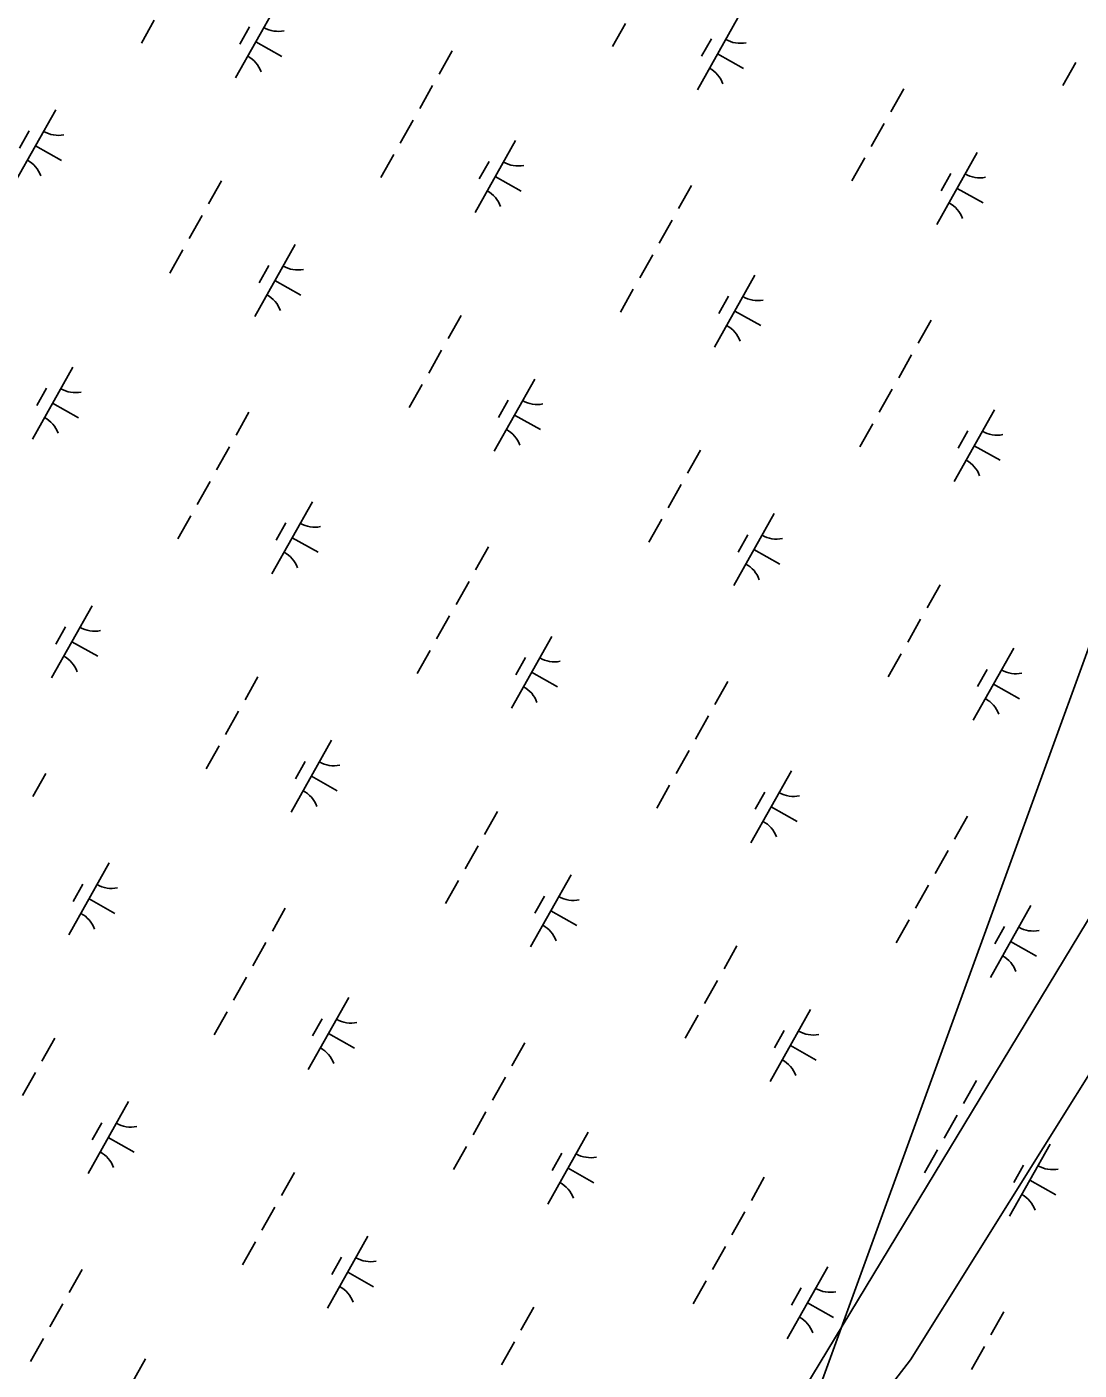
# Model space of a CAD drawing. Extents: x 3913936 to 3933962, y 195330 to 217741.
# Drawn here: x 3922950 to 3923587, y 203852 to 204666 of the extents above; entities that cross this region are included whole.
import ezdxf

# ---------------------------------------------------------------- set-up
doc = ezdxf.new("R2010")
doc.units = 0
for name, color, linetype in [('V-ANNO-TEXT', 7, 'Continuous'), ('V-UTIL-LINE', 7, 'Continuous'), ('V-WETL-SWMP', 7, 'Continuous')]:
    doc.layers.add(name, color=color, linetype=linetype)

msp = doc.modelspace()

# ---------------------------------------------------------------- linework, layer by layer
at = {"layer": 'V-ANNO-TEXT'}
msp.add_lwpolyline([(3923713.15, 204620.63), (3922595.25, 201547.11)], dxfattribs=at)
at = {"layer": 'V-UTIL-LINE'}
for points in [[(3928315.82, 212388.13), (3926944.7, 210748.94), (3926592.74, 210251.47), (3926408.93, 209914.99), (3925628.64, 208474.44), (3925139.98, 207727.42), (3924555.96, 206253.65), (3924055.82, 204771.45), (3923484.9, 203858.52), (3922256.01, 202262.65), (3921816.4, 201905.57), (3920704.84, 200345.08), (3920462.44, 200062.72)], [(3928328.32, 212380.93), (3926784.14, 210502.92), (3926424.72, 209908.68), (3925640.45, 208467.64), (3924952.2, 207329.25), (3923971.74, 204752.16), (3923252.9, 203563.68), (3921560.17, 201558.84), (3920397.87, 200112.86)]]:
    msp.add_lwpolyline(points, dxfattribs=at)
at = {"layer": 'V-WETL-SWMP'}
for p, q in [((3923100.82, 204678.41), (3923076.32, 204634.82)), ((3923380.42, 204671.19), (3923355.92, 204627.6)), ((3923027.13, 204669.84), (3923019.29, 204655.89)), ((3923084.78, 204665.62), (3923078.9, 204655.16)), ((3923312.32, 204667.83), (3923304.48, 204653.88)), ((3923088.57, 204656.61), (3923104.26, 204647.79)), ((3923364.38, 204658.4), (3923358.5, 204647.94)), ((3923207.41, 204651.09), (3923199.57, 204637.14)), ((3923368.17, 204649.39), (3923383.86, 204640.57)), ((3923585.1, 204644.07), (3923577.26, 204630.12)), ((3923195.65, 204630.17), (3923187.81, 204616.22)), ((3923480.84, 204628.16), (3923473, 204614.21)), ((3922967.45, 204615.45), (3922942.95, 204571.86)), ((3923183.89, 204609.25), (3923176.05, 204595.3)), ((3923469.08, 204607.24), (3923461.24, 204593.29)), ((3922951.41, 204602.66), (3922945.53, 204592.2)), ((3922955.2, 204593.65), (3922970.89, 204584.83)), ((3923245.82, 204596.9), (3923221.31, 204553.31)), ((3923172.13, 204588.33), (3923164.29, 204574.38)), ((3923229.78, 204584.11), (3923223.9, 204573.65)), ((3923457.32, 204586.32), (3923449.48, 204572.37)), ((3923525.42, 204589.68), (3923500.92, 204546.09)), ((3923233.56, 204575.1), (3923249.26, 204566.28)), ((3923509.38, 204576.9), (3923503.5, 204566.43)), ((3923067.87, 204572.42), (3923060.03, 204558.47)), ((3923352.41, 204569.58), (3923344.57, 204555.63)), ((3923513.17, 204567.88), (3923528.86, 204559.06)), ((3923056.11, 204551.5), (3923048.27, 204537.55)), ((3923340.65, 204548.66), (3923332.81, 204534.71)), ((3923112.45, 204533.94), (3923087.95, 204490.35)), ((3923044.35, 204530.58), (3923036.51, 204516.63)), ((3923328.89, 204527.74), (3923321.05, 204513.79)), ((3923096.41, 204521.15), (3923090.53, 204510.69)), ((3923100.2, 204512.14), (3923115.89, 204503.32)), ((3923390.81, 204515.39), (3923366.31, 204471.8)), ((3923317.13, 204506.82), (3923309.29, 204492.87)), ((3923374.78, 204502.61), (3923368.9, 204492.14)), ((3923378.56, 204493.59), (3923394.25, 204484.77)), ((3923212.87, 204490.91), (3923205.03, 204476.96)), ((3923497.41, 204488.07), (3923489.56, 204474.12)), ((3923201.11, 204469.99), (3923193.27, 204456.04)), ((3922977.84, 204459.65), (3922953.34, 204416.06)), ((3923485.64, 204467.15), (3923477.8, 204453.2)), ((3923257.45, 204452.43), (3923232.94, 204408.84)), ((3922961.81, 204446.86), (3922955.93, 204436.4)), ((3923189.35, 204449.07), (3923181.51, 204435.12)), ((3923473.88, 204446.23), (3923466.04, 204432.28)), ((3922965.59, 204437.85), (3922981.28, 204429.03)), ((3923241.41, 204439.65), (3923235.53, 204429.19)), ((3923084.44, 204432.33), (3923076.6, 204418.38)), ((3923245.19, 204430.63), (3923260.89, 204421.81)), ((3923535.81, 204433.88), (3923511.31, 204390.29)), ((3923462.12, 204425.31), (3923454.28, 204411.36)), ((3923519.77, 204421.1), (3923513.89, 204410.64)), ((3923072.68, 204411.41), (3923064.83, 204397.46)), ((3923523.56, 204412.08), (3923539.25, 204403.26)), ((3923357.87, 204409.4), (3923350.03, 204395.46)), ((3923060.91, 204390.49), (3923053.07, 204376.54)), ((3923346.11, 204388.48), (3923338.27, 204374.53)), ((3923122.84, 204378.14), (3923098.34, 204334.55)), ((3923402.44, 204370.92), (3923377.94, 204327.33)), ((3923049.15, 204369.57), (3923041.31, 204355.62)), ((3923106.81, 204365.36), (3923100.93, 204354.89)), ((3923334.35, 204367.56), (3923326.51, 204353.61)), ((3923110.59, 204356.34), (3923126.28, 204347.52)), ((3923386.41, 204358.14), (3923380.53, 204347.68)), ((3923229.43, 204350.82), (3923221.59, 204336.88)), ((3923390.19, 204349.13), (3923405.88, 204340.3)), ((3923217.67, 204329.9), (3923209.83, 204315.95)), ((3923502.86, 204327.89), (3923495.02, 204313.95)), ((3922989.47, 204315.18), (3922964.97, 204271.59)), ((3923205.91, 204308.98), (3923198.07, 204295.03)), ((3923491.1, 204306.97), (3923483.26, 204293.03)), ((3922973.44, 204302.4), (3922967.56, 204291.94)), ((3922977.22, 204293.38), (3922992.91, 204284.56)), ((3923267.84, 204296.63), (3923243.34, 204253.04)), ((3923547.44, 204289.41), (3923522.94, 204245.82)), ((3923194.15, 204288.06), (3923186.31, 204274.11)), ((3923251.8, 204283.85), (3923245.92, 204273.39)), ((3923479.34, 204286.05), (3923471.5, 204272.1)), ((3923255.59, 204274.84), (3923271.28, 204266.01)), ((3923531.4, 204276.63), (3923525.52, 204266.17)), ((3923089.9, 204272.15), (3923082.06, 204258.21)), ((3923374.43, 204269.31), (3923366.59, 204255.37)), ((3923535.19, 204267.62), (3923550.88, 204258.8)), ((3923078.13, 204251.23), (3923070.29, 204237.28)), ((3923362.67, 204248.39), (3923354.83, 204234.44)), ((3923134.47, 204233.67), (3923109.97, 204190.08)), ((3923066.37, 204230.31), (3923058.53, 204216.36)), ((3923350.91, 204227.47), (3923343.07, 204213.52)), ((3923118.44, 204220.89), (3923112.56, 204210.43)), ((3922961.46, 204213.57), (3922953.62, 204199.63)), ((3923122.22, 204211.88), (3923137.91, 204203.06)), ((3923412.84, 204215.12), (3923388.34, 204171.53)), ((3923339.15, 204206.55), (3923331.31, 204192.6)), ((3923396.8, 204202.34), (3923390.92, 204191.88)), ((3923400.59, 204193.33), (3923416.28, 204184.51)), ((3923234.89, 204190.64), (3923227.05, 204176.7)), ((3923519.43, 204187.8), (3923511.59, 204173.86)), ((3923223.13, 204169.72), (3923215.29, 204155.78)), ((3923507.67, 204166.88), (3923499.83, 204152.94)), ((3922999.87, 204159.38), (3922975.37, 204115.79)), ((3923279.47, 204152.16), (3923254.97, 204108.57)), ((3922983.83, 204146.6), (3922977.95, 204136.14)), ((3923211.37, 204148.8), (3923203.53, 204134.85)), ((3923495.91, 204145.96), (3923488.07, 204132.01)), ((3922987.62, 204137.59), (3923003.31, 204128.77)), ((3923263.43, 204139.38), (3923257.55, 204128.92)), ((3923106.46, 204132.06), (3923098.62, 204118.12)), ((3923267.22, 204130.37), (3923282.91, 204121.55)), ((3923557.84, 204133.61), (3923533.33, 204090.02)), ((3923484.15, 204125.04), (3923476.31, 204111.09)), ((3923541.8, 204120.83), (3923535.92, 204110.37)), ((3923094.7, 204111.14), (3923086.86, 204097.2)), ((3923545.59, 204111.82), (3923561.28, 204103)), ((3923379.89, 204109.13), (3923372.05, 204095.19)), ((3923082.94, 204090.22), (3923075.1, 204076.27)), ((3923368.13, 204088.21), (3923360.29, 204074.27)), ((3923144.87, 204077.87), (3923120.37, 204034.28)), ((3923071.18, 204069.3), (3923063.34, 204055.35)), ((3923424.47, 204070.65), (3923399.97, 204027.06)), ((3923128.83, 204065.09), (3923122.95, 204054.63)), ((3923356.37, 204067.29), (3923348.53, 204053.35)), ((3922966.92, 204053.39), (3922959.08, 204039.45)), ((3923132.62, 204056.08), (3923148.31, 204047.26)), ((3923408.43, 204057.87), (3923402.55, 204047.41)), ((3923251.46, 204050.55), (3923243.62, 204036.61)), ((3923412.22, 204048.86), (3923427.91, 204040.04)), ((3922955.16, 204032.47), (3922947.32, 204018.53)), ((3923239.7, 204029.63), (3923231.86, 204015.69)), ((3923524.89, 204027.63), (3923517.05, 204013.68)), ((3923011.5, 204014.91), (3922987, 203971.32)), ((3923227.94, 204008.71), (3923220.1, 203994.76)), ((3923513.13, 204006.7), (3923505.29, 203992.76)), ((3922995.46, 204002.13), (3922989.58, 203991.67)), ((3923289.86, 203996.36), (3923265.36, 203952.77)), ((3922999.25, 203993.12), (3923014.94, 203984.3)), ((3923569.47, 203989.14), (3923544.96, 203945.56)), ((3923216.18, 203987.79), (3923208.34, 203973.84)), ((3923273.83, 203983.58), (3923267.95, 203973.12)), ((3923501.37, 203985.78), (3923493.53, 203971.84)), ((3923111.92, 203971.88), (3923104.08, 203957.94)), ((3923277.61, 203974.57), (3923293.3, 203965.75)), ((3923553.43, 203976.36), (3923547.55, 203965.9)), ((3923396.46, 203969.05), (3923388.62, 203955.1)), ((3923557.22, 203967.35), (3923572.91, 203958.53)), ((3923100.16, 203950.96), (3923092.32, 203937.02)), ((3923384.7, 203948.12), (3923376.86, 203934.18)), ((3923156.5, 203933.4), (3923132, 203889.81)), ((3923088.4, 203930.04), (3923080.56, 203916.1)), ((3923372.94, 203927.2), (3923365.09, 203913.26)), ((3923140.46, 203920.62), (3923134.58, 203910.16)), ((3923434.86, 203914.85), (3923410.36, 203871.27)), ((3922983.49, 203913.3), (3922975.65, 203899.36)), ((3923144.25, 203911.61), (3923159.94, 203902.79)), ((3923361.17, 203906.28), (3923353.33, 203892.33)), ((3923418.83, 203902.07), (3923412.95, 203891.61)), ((3922971.73, 203892.38), (3922963.89, 203878.44)), ((3923256.92, 203890.38), (3923249.08, 203876.43)), ((3923422.61, 203893.06), (3923438.3, 203884.24)), ((3923541.45, 203887.54), (3923533.61, 203873.59)), ((3922959.97, 203871.46), (3922952.13, 203857.52)), ((3923245.16, 203869.45), (3923237.32, 203855.51)), ((3923529.69, 203866.61), (3923521.85, 203852.67)), ((3923021.89, 203859.11), (3922997.39, 203815.52))]:
    msp.add_line(p, q, dxfattribs=at)
for centre, start, end in [((3923102.31, 204680.57), 239.88608, 281.42974), ((3923381.91, 204673.36), 239.88608, 281.42974), ((3923075.24, 204632.42), 19.88608, 61.42973), ((3923354.84, 204625.2), 19.88608, 61.42973), ((3922968.94, 204617.61), 239.88608, 281.42974), ((3922941.87, 204569.46), 19.88608, 61.42973), ((3923247.31, 204599.07), 239.88608, 281.42974), ((3923526.91, 204591.85), 239.88608, 281.42974), ((3923220.24, 204550.91), 19.88608, 61.42973), ((3923499.84, 204543.69), 19.88608, 61.42973), ((3923113.94, 204536.11), 239.88608, 281.42974), ((3923086.87, 204487.95), 19.88608, 61.42973), ((3923392.3, 204517.56), 239.88608, 281.42974), ((3923365.23, 204469.4), 19.88608, 61.42973), ((3922979.34, 204461.82), 239.88608, 281.42974), ((3923258.94, 204454.6), 239.88608, 281.42974), ((3922952.27, 204413.66), 19.88608, 61.42973), ((3923231.87, 204406.44), 19.88608, 61.42973), ((3923537.3, 204436.05), 239.88608, 281.42974), ((3923510.23, 204387.89), 19.88608, 61.42973), ((3923124.33, 204380.31), 239.88608, 281.42974), ((3923403.93, 204373.09), 239.88608, 281.42974), ((3923097.26, 204332.15), 19.88608, 61.42973), ((3923376.86, 204324.93), 19.88608, 61.42973), ((3922990.97, 204317.35), 239.88608, 281.42974), ((3922963.9, 204269.19), 19.88608, 61.42973), ((3923269.33, 204298.8), 239.88608, 281.42974), ((3923548.93, 204291.58), 239.88608, 281.42974), ((3923242.26, 204250.64), 19.88608, 61.42973), ((3923521.86, 204243.42), 19.88608, 61.42973), ((3923135.96, 204235.84), 239.88608, 281.42974), ((3923108.89, 204187.68), 19.88608, 61.42973), ((3923414.33, 204217.29), 239.88608, 281.42974), ((3923387.26, 204169.13), 19.88608, 61.42973), ((3923001.36, 204161.55), 239.88608, 281.42974), ((3923280.96, 204154.33), 239.88608, 281.42974), ((3922974.29, 204113.39), 19.88608, 61.42973), ((3923253.89, 204106.17), 19.88608, 61.42973), ((3923559.33, 204135.78), 239.88608, 281.42974), ((3923532.26, 204087.62), 19.88608, 61.42973), ((3923146.36, 204080.04), 239.88608, 281.42974), ((3923425.96, 204072.82), 239.88608, 281.42974), ((3923119.29, 204031.88), 19.88608, 61.42973), ((3923398.89, 204024.66), 19.88608, 61.42973), ((3923012.99, 204017.08), 239.88608, 281.42974), ((3922985.92, 203968.92), 19.88608, 61.42973), ((3923291.36, 203998.53), 239.88608, 281.42974), ((3923570.96, 203991.31), 239.88608, 281.42974), ((3923264.29, 203950.37), 19.88608, 61.42973), ((3923543.89, 203943.15), 19.88608, 61.42973), ((3923157.99, 203935.57), 239.88608, 281.42974), ((3923130.92, 203887.41), 19.88608, 61.42973), ((3923436.35, 203917.02), 239.88608, 281.42974), ((3923409.28, 203868.86), 19.88608, 61.42973)]:
    msp.add_arc(centre, 17.62, start, end, dxfattribs=at)

doc.saveas('drawing.dxf')
